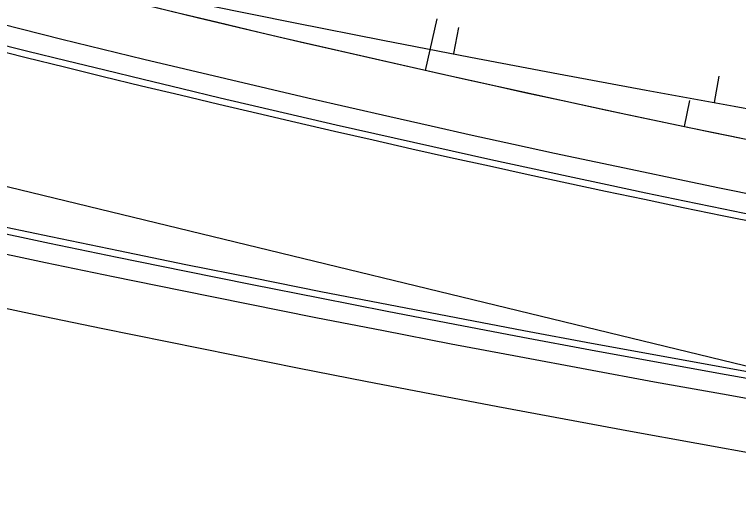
# Model space of a CAD drawing. Extents: x 468143 to 491361, y 1438528 to 1468730.
# Drawn here: x 488766.3 to 488820.9, y 1466773.1 to 1466810.5 of the extents above; entities that cross this region are included whole.
import ezdxf

# ---------------------------------------------------------------- set-up
doc = ezdxf.new("R2010")
doc.units = 0
doc.layers.add('Xreference_dp', color=7, linetype='Continuous')

msp = doc.modelspace()

# ---------------------------------------------------------------- linework, layer by layer
at = {"layer": 'Xreference_dp'}
for p, q in [((488797.299, 1466806.283), (488798.177, 1466810.185)), ((488799.435, 1466807.548), (488799.814, 1466809.512)), ((488728.927, 1466806.458), (488838.326, 1466779.864)), ((488819.092, 1466803.865), (488819.45, 1466805.832)), ((488816.845, 1466802.044), (488817.253, 1466804.001))]:
    msp.add_line(p, q, dxfattribs=at)
for centre, radius, start, end in [((489145.025, 1468591.691), 1909.856, 245.367119, 306.927397), ((489143.904, 1468591.414), 1816.82, 245.367871, 299.964552), ((489145.025, 1468591.691), 1837.356, 245.367119, 266.145622), ((489145.025, 1468591.691), 1836.856, 245.367119, 266.145622), ((489145.025, 1468591.691), 1838.856, 245.367119, 266.145622), ((489145.025, 1468591.691), 1842.856, 245.367119, 265.633917), ((489082.609, 1468074.588), 1281, 245.215334, 263.117525), ((489082.609, 1468074.588), 1285, 245.215334, 263.117525), ((489082.609, 1468074.588), 1300, 245.215334, 263.117525), ((489082.609, 1468074.588), 1300, 245.215334, 263.229815), ((489082.609, 1468074.588), 1304, 245.215334, 263.117525), ((489145.025, 1468591.691), 1878.856, 245.367119, 266.78234), ((489145.025, 1468591.691), 1878.856, 245.367119, 266.78234), ((489145.025, 1468591.691), 1880.356, 245.367119, 266.78234), ((489145.025, 1468591.691), 1881.106, 245.367119, 266.78234), ((489082.609, 1468074.588), 1305.5, 246.301781, 263.117525), ((489082.609, 1468074.588), 1306, 246.301757, 263.117525), ((489145.025, 1468591.691), 1890.606, 245.367119, 263.85174), ((489145.025, 1468591.691), 1891.356, 245.367119, 267.590916), ((489145.025, 1468591.691), 1892.856, 245.367119, 267.590916), ((489145.025, 1468591.691), 1894.856, 245.367119, 267.586344), ((489145.025, 1468591.691), 1909.356, 245.367119, 267.721021), ((489145.025, 1468591.691), 1910.356, 245.374481, 267.721041), ((489145.025, 1468591.691), 1924.856, 246.950746, 267.69896), ((489167.803, 1468440.542), 1804, 246.027296, 267.423304)]:
    msp.add_arc(centre, radius, start, end, dxfattribs=at)

doc.saveas('drawing.dxf')
